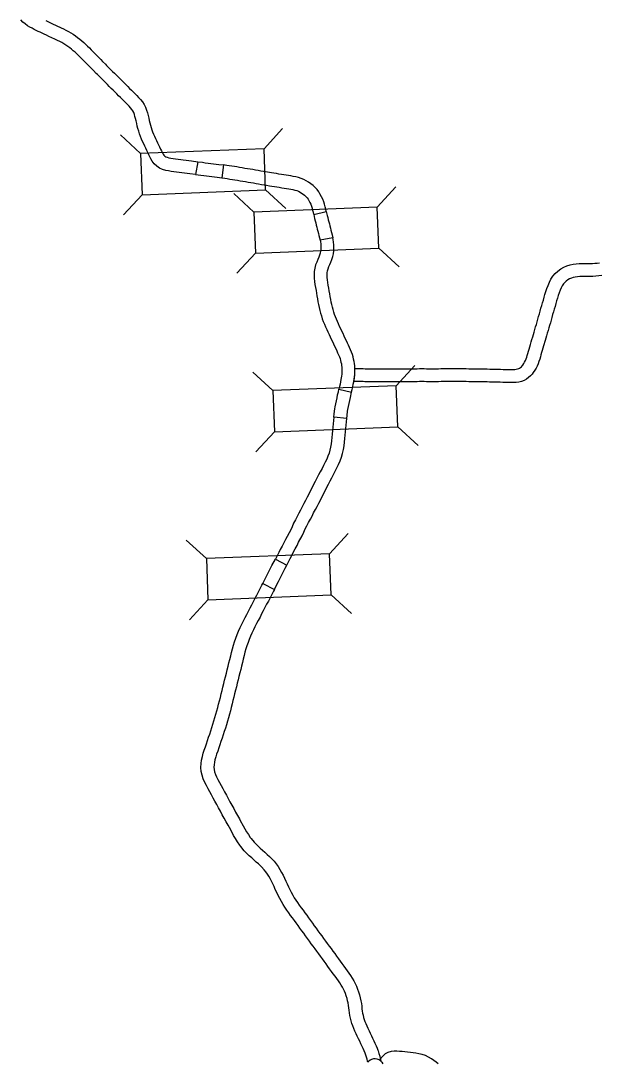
# Model space of a CAD drawing. Extents: x 77230 to 630905, y 790554 to 1662844.
# Drawn here: x 377141 to 388274, y 1457281 to 1477330 of the extents above; entities that cross this region are included whole.
import ezdxf

# ---------------------------------------------------------------- set-up
doc = ezdxf.new("R2010")
doc.units = 0
doc.layers.add('Level 10', color=7, linetype='Continuous')
doc.layers.add('Level 19', color=7, linetype='Continuous')

msp = doc.modelspace()

# ---------------------------------------------------------------- linework, layer by layer
at = {"layer": 'Level 10'}
for points in [[(378151, 1476756), (378118, 1476784), (378083, 1476810), (378047, 1476837), (378009, 1476862), (377970, 1476887), (377930, 1476911), (377890, 1476934), (377849, 1476955), (377797, 1476979), (377683, 1477032), (377633, 1477056), (377593, 1477074), (377554, 1477092), (377515, 1477110), (377477, 1477128), (377438, 1477147), (377399, 1477166), (377356, 1477187), (377315, 1477211), (377270, 1477237), (377225, 1477270), (377182, 1477307), (377141, 1477350)], [(377621, 1477337), (377660, 1477319), (377699, 1477301), (377739, 1477282), (377920, 1477198), (377959, 1477179), (378008, 1477154), (378056, 1477128), (378102, 1477100), (378147, 1477071), (378190, 1477042), (378232, 1477011), (378274, 1476979), (378314, 1476946)], [(378314, 1476946), (378352, 1476912), (378389, 1476878), (378425, 1476843), (378461, 1476808), (378496, 1476773), (378532, 1476737), (378568, 1476700), (378604, 1476664), (378641, 1476627), (378678, 1476589), (378716, 1476551), (378771, 1476496), (378793, 1476474), (378831, 1476436), (378869, 1476397), (378908, 1476359), (378946, 1476321), (378983, 1476283), (379020, 1476246), (379058, 1476209), (379095, 1476172), (379131, 1476136), (379166, 1476101), (379201, 1476066), (379235, 1476032), (379269, 1475998), (379304, 1475964), (379338, 1475930), (379372, 1475896), (379409, 1475859), (379447, 1475817), (379483, 1475771), (379514, 1475721), (379541, 1475669), (379562, 1475615), (379579, 1475562), (379592, 1475510), (379603, 1475461), (379614, 1475414), (379625, 1475368), (379637, 1475323), (379650, 1475279), (379663, 1475236), (379678, 1475194), (379695, 1475153), (379713, 1475112), (379732, 1475070), (379752, 1475028), (379772, 1474986), (379791, 1474944), (379810, 1474904), (379829, 1474865), (379847, 1474828), (379865, 1474794), (379881, 1474765), (379896, 1474745), (379912, 1474729), (379932, 1474716), (379957, 1474705), (379989, 1474696), (380027, 1474689), (380072, 1474683), (380120, 1474675), (380167, 1474670), (380218, 1474664), (380269, 1474657), (380321, 1474651), (380374, 1474644), (380426, 1474637), (380545, 1474621), (380503, 1474374)], [(380503, 1474374), (380393, 1474389), (380340, 1474396), (380289, 1474403), (380238, 1474409), (380188, 1474415), (380138, 1474421), (380087, 1474427), (380036, 1474435), (379986, 1474442), (379930, 1474453), (379871, 1474470), (379811, 1474496), (379756, 1474533), (379708, 1474579), (379672, 1474628), (379645, 1474674), (379624, 1474716), (379604, 1474756), (379585, 1474797), (379565, 1474838), (379546, 1474879), (379526, 1474921), (379506, 1474965), (379485, 1475009), (379464, 1475056), (379444, 1475106), (379427, 1475156), (379410, 1475206), (379396, 1475257), (379383, 1475307), (379371, 1475357), (379360, 1475406), (379349, 1475452), (379338, 1475493), (379327, 1475531), (379313, 1475565), (379296, 1475597), (379277, 1475627), (379255, 1475657), (379227, 1475687), (379195, 1475719), (379162, 1475753), (379128, 1475787), (379093, 1475821), (379059, 1475855), (379024, 1475889), (378989, 1475924), (378954, 1475959), (378918, 1475995), (378882, 1476031), (378844, 1476068), (378806, 1476106), (378768, 1476144), (378730, 1476183), (378693, 1476221), (378654, 1476259), (378616, 1476297), (378594, 1476319), (378539, 1476375), (378501, 1476413), (378464, 1476450), (378426, 1476488), (378390, 1476525), (378354, 1476561), (378319, 1476596), (378284, 1476630), (378250, 1476664), (378217, 1476696), (378184, 1476727), (378151, 1476756)], [(380545, 1474621), (380638, 1474609), (380692, 1474602), (380745, 1474595), (380798, 1474589), (380851, 1474582), (380903, 1474576), (380954, 1474569), (381044, 1474558)], [(381044, 1474558), (381011, 1474310), (381021, 1474308), (381068, 1474302), (381116, 1474295), (381164, 1474287), (381213, 1474280), (381262, 1474272), (381311, 1474264), (381360, 1474255), (381412, 1474246), (381464, 1474238), (381516, 1474229), (381567, 1474221), (381617, 1474213), (381668, 1474204), (381719, 1474194), (381771, 1474185), (381822, 1474177), (381872, 1474168), (381929, 1474159)], [(381969, 1474405), (381813, 1474432), (381763, 1474441), (381712, 1474450), (381660, 1474459), (381608, 1474468), (381556, 1474476), (381505, 1474484), (381454, 1474493), (381403, 1474502), (381352, 1474510), (381302, 1474519), (381252, 1474527), (381202, 1474534), (381153, 1474542), (381104, 1474549), (381044, 1474558)], [(380503, 1474374), (380553, 1474368), (380607, 1474361), (380661, 1474354), (380714, 1474347), (380767, 1474341), (380820, 1474334), (380872, 1474327), (380923, 1474321), (381011, 1474310)], [(382780, 1473603), (383021, 1473666), (383011, 1473709), (382999, 1473755), (382986, 1473802), (382971, 1473849), (382953, 1473898), (382931, 1473948), (382899, 1474005), (382876, 1474041), (382844, 1474084), (382808, 1474125), (382768, 1474163), (382725, 1474198), (382681, 1474229), (382634, 1474256), (382586, 1474280), (382536, 1474300), (382485, 1474316), (382435, 1474329), (382386, 1474338), (382340, 1474346), (382293, 1474354), (382247, 1474361), (382201, 1474368), (382156, 1474375), (382109, 1474383), (382061, 1474391), (382012, 1474398), (381969, 1474405)], [(381929, 1474159), (381972, 1474152), (382021, 1474144), (382069, 1474136), (382116, 1474128), (382163, 1474121), (382210, 1474114), (382254, 1474107), (382298, 1474100), (382340, 1474093), (382380, 1474085), (382417, 1474076), (382451, 1474065), (382483, 1474052), (382516, 1474036), (382547, 1474017), (382576, 1473997), (382602, 1473976), (382627, 1473952), (382650, 1473926), (382671, 1473898), (382685, 1473877), (382707, 1473837), (382721, 1473805), (382734, 1473768), (382747, 1473730), (382758, 1473690), (382780, 1473603)], [(383021, 1473666), (383040, 1473585), (383050, 1473545), (383060, 1473504), (383070, 1473464), (383080, 1473425), (383090, 1473385), (383101, 1473343), (383111, 1473302), (383122, 1473260), (383132, 1473216), (383145, 1473159)], [(382780, 1473603), (382797, 1473526), (382807, 1473484), (382818, 1473443), (382828, 1473403), (382838, 1473363), (382848, 1473323), (382858, 1473282), (382869, 1473241), (382879, 1473200), (382900, 1473109)], [(382900, 1473109), (382907, 1473077), (382913, 1473038), (382917, 1473001), (382919, 1472967), (382916, 1472932), (382911, 1472897), (382903, 1472861), (382891, 1472825), (382876, 1472786), (382857, 1472742), (382836, 1472691), (382816, 1472634), (382800, 1472572), (382790, 1472508), (382786, 1472443), (382787, 1472378), (382794, 1472316), (382803, 1472256), (382813, 1472200), (382823, 1472145), (382832, 1472092), (382842, 1472038), (382851, 1471983), (382861, 1471928), (382871, 1471873), (382883, 1471817), (382896, 1471761), (382911, 1471706), (382927, 1471653), (382944, 1471599), (382964, 1471546), (382985, 1471493), (383007, 1471442), (383030, 1471394), (383052, 1471346), (383074, 1471299), (383097, 1471252), (383118, 1471206), (383140, 1471160), (383161, 1471115), (383182, 1471071), (383202, 1471028), (383221, 1470985), (383240, 1470943), (383258, 1470904), (383274, 1470867), (383286, 1470833), (383296, 1470799), (383304, 1470766), (383311, 1470732), (383316, 1470701), (383320, 1470670), (383322, 1470642), (383323, 1470617), (383323, 1470593), (383322, 1470568), (383321, 1470549), (383320, 1470537)], [(383569, 1470518), (383571, 1470534), (383572, 1470558), (383573, 1470587), (383573, 1470620), (383572, 1470656), (383569, 1470695), (383564, 1470736), (383557, 1470777), (383548, 1470820), (383537, 1470865), (383523, 1470911), (383506, 1470958), (383488, 1471003), (383468, 1471046), (383449, 1471089), (383429, 1471132), (383408, 1471177), (383387, 1471222), (383366, 1471267), (383344, 1471313), (383323, 1471359), (383300, 1471406), (383278, 1471453), (383256, 1471500), (383235, 1471546), (383215, 1471590), (383197, 1471635), (383181, 1471680), (383166, 1471727), (383152, 1471775), (383139, 1471823), (383127, 1471872), (383116, 1471922), (383107, 1471973), (383097, 1472027), (383088, 1472080), (383079, 1472135), (383069, 1472190), (383059, 1472244), (383049, 1472297), (383042, 1472347), (383037, 1472394), (383036, 1472438), (383039, 1472480), (383045, 1472522), (383055, 1472562), (383069, 1472602), (383087, 1472644), (383107, 1472690), (383127, 1472741), (383144, 1472795), (383157, 1472850), (383165, 1472906), (383169, 1472963), (383167, 1473019), (383161, 1473073), (383153, 1473123), (383145, 1473159), (382900, 1473109)], [(386994, 1471250), (387007, 1471295), (387021, 1471343), (387036, 1471393), (387050, 1471442), (387065, 1471492), (387080, 1471543), (387095, 1471592), (387109, 1471643), (387124, 1471696), (387139, 1471748), (387154, 1471801), (387169, 1471854), (387184, 1471907), (387200, 1471960), (387215, 1472014), (387231, 1472069), (387248, 1472125), (387268, 1472183), (387290, 1472242), (387315, 1472301), (387346, 1472361), (387384, 1472418), (387428, 1472470), (387478, 1472518), (387534, 1472559), (387592, 1472592), (387653, 1472618), (387715, 1472637), (387776, 1472648), (387833, 1472656), (387890, 1472660), (387943, 1472661), (387993, 1472662), (388044, 1472663), (388094, 1472664), (388143, 1472665), (388190, 1472667), (388234, 1472671), (388279, 1472678)], [(388326, 1472433), (388266, 1472423), (388207, 1472418), (388151, 1472415), (388099, 1472414), (388048, 1472413), (387998, 1472412), (387949, 1472411), (387902, 1472410), (387858, 1472407), (387815, 1472401), (387775, 1472394), (387739, 1472383), (387703, 1472367), (387669, 1472348), (387639, 1472326), (387611, 1472300), (387585, 1472269), (387562, 1472233), (387541, 1472193), (387522, 1472148), (387503, 1472100), (387487, 1472050), (387471, 1471998), (387456, 1471944), (387440, 1471891), (387425, 1471838), (387410, 1471785), (387394, 1471732), (387379, 1471680), (387364, 1471627), (387350, 1471575), (387335, 1471523), (387320, 1471472), (387305, 1471422), (387290, 1471371), (387275, 1471322), (387261, 1471273), (387247, 1471224), (387235, 1471183)], [(383550, 1470393), (383571, 1470525), (383572, 1470643), (383612, 1470641), (383639, 1470641), (383667, 1470641), (383699, 1470641), (383733, 1470640), (383767, 1470639), (383800, 1470639), (383835, 1470639), (383872, 1470638), (383910, 1470638), (383948, 1470638), (383986, 1470638), (384024, 1470638), (384065, 1470638), (384107, 1470638), (384149, 1470638), (384192, 1470638), (384235, 1470638), (384278, 1470638), (384321, 1470638), (384364, 1470638), (384408, 1470638), (384450, 1470638), (384493, 1470638), (384538, 1470638), (384583, 1470638), (384629, 1470638), (384675, 1470639), (384723, 1470639), (384769, 1470639), (384815, 1470640), (384860, 1470640), (384907, 1470640), (384952, 1470639), (384998, 1470638), (385042, 1470638), (385086, 1470638), (385133, 1470638), (385180, 1470639), (385227, 1470640), (385275, 1470640), (385323, 1470641), (385372, 1470641), (385421, 1470641), (385470, 1470641), (385519, 1470640), (385568, 1470640), (385616, 1470640), (385653, 1470640), (385717, 1470640), (385768, 1470639), (385818, 1470638), (385868, 1470638), (385919, 1470637), (385970, 1470637), (386020, 1470636), (386070, 1470635), (386121, 1470634), (386172, 1470633), (386223, 1470632), (386273, 1470630), (386324, 1470629), (386375, 1470628), (386426, 1470626), (386476, 1470625), (386526, 1470623), (386572, 1470622), (386613, 1470622), (386650, 1470624), (386679, 1470629), (386704, 1470635), (386725, 1470643), (386743, 1470652), (386760, 1470664), (386776, 1470678), (386792, 1470696), (386803, 1470710), (386824, 1470741), (386839, 1470767), (386853, 1470795), (386866, 1470827), (386879, 1470860), (386890, 1470895), (386901, 1470933), (386913, 1470975), (386925, 1471018), (386938, 1471062), (386951, 1471107), (386965, 1471153), (386979, 1471200), (386994, 1471250)], [(387235, 1471183), (387205, 1471082), (387191, 1471036), (387178, 1470992), (387165, 1470949), (387153, 1470907), (387142, 1470865), (387129, 1470821), (387114, 1470776), (387098, 1470733), (387080, 1470691), (387060, 1470650), (387036, 1470609), (387006, 1470564), (386983, 1470535), (386952, 1470500), (386915, 1470467), (386873, 1470438), (386828, 1470414), (386779, 1470396), (386727, 1470383), (386674, 1470375), (386622, 1470372), (386570, 1470372), (386518, 1470373), (386469, 1470375), (386419, 1470376), (386368, 1470378), (386317, 1470379), (386267, 1470380), (386216, 1470382), (386166, 1470383), (386116, 1470384), (386066, 1470385), (386016, 1470386), (385965, 1470387), (385916, 1470387), (385866, 1470388), (385815, 1470388), (385764, 1470389), (385714, 1470390), (385653, 1470390), (385617, 1470390), (385567, 1470390), (385517, 1470390), (385468, 1470391), (385420, 1470391), (385373, 1470391), (385325, 1470391), (385278, 1470390), (385231, 1470390), (385183, 1470389), (385136, 1470388), (385088, 1470388), (385040, 1470388), (384993, 1470389), (384949, 1470389), (384905, 1470390), (384861, 1470390), (384817, 1470390), (384770, 1470389), (384724, 1470389), (384677, 1470389), (384630, 1470388), (384583, 1470388), (384538, 1470388), (384493, 1470388), (384450, 1470388), (384407, 1470388), (384364, 1470388), (384321, 1470388), (384278, 1470388), (384235, 1470388), (384192, 1470388), (384150, 1470388), (384107, 1470388), (384066, 1470388), (384026, 1470388), (383986, 1470388), (383946, 1470388), (383908, 1470388), (383871, 1470388), (383834, 1470389), (383798, 1470389), (383761, 1470389), (383728, 1470390), (383698, 1470391), (383667, 1470391), (383635, 1470391), (383605, 1470392), (383578, 1470392), (383550, 1470393)], [(383320, 1470537), (383314, 1470493), (383309, 1470466), (383303, 1470430), (383295, 1470387), (383287, 1470343), (383276, 1470297), (383264, 1470243), (383508, 1470189)], [(383508, 1470189), (383508, 1470191), (383519, 1470241), (383531, 1470290), (383541, 1470341), (383549, 1470385), (383556, 1470424), (383561, 1470457), (383569, 1470518)], [(383165, 1469708), (383172, 1469773), (383185, 1469865), (383192, 1469903), (383204, 1469963), (383216, 1470022), (383228, 1470080), (383239, 1470138), (383253, 1470191), (383264, 1470243)], [(383414, 1469684), (383420, 1469742), (383432, 1469824), (383438, 1469856), (383449, 1469914), (383461, 1469970), (383473, 1470027), (383485, 1470083), (383508, 1470189)], [(383165, 1469708), (383158, 1469644), (383152, 1469579), (383146, 1469514), (383141, 1469449), (383135, 1469383), (383129, 1469318), (383123, 1469253), (383115, 1469191), (383105, 1469132), (383091, 1469073), (383075, 1469015), (383054, 1468959), (383029, 1468901), (383000, 1468841), (382970, 1468780), (382939, 1468719), (382906, 1468657), (382874, 1468595), (382842, 1468533), (382810, 1468471), (382653, 1468166)], [(382875, 1468051), (383064, 1468418), (383096, 1468479), (383128, 1468542), (383161, 1468604), (383193, 1468668), (383225, 1468732), (383256, 1468797), (383286, 1468865), (383312, 1468937), (383333, 1469010), (383350, 1469082), (383363, 1469154), (383372, 1469226), (383378, 1469295), (383384, 1469361), (383390, 1469427), (383396, 1469492), (383401, 1469556), (383407, 1469619), (383414, 1469681), (383414, 1469684), (383165, 1469708)], [(382653, 1468166), (382621, 1468105), (382589, 1468043), (382557, 1467981), (382524, 1467919), (382492, 1467857), (382460, 1467795), (382427, 1467732), (382392, 1467667), (382361, 1467596), (382336, 1467538), (382234, 1467352), (382202, 1467292), (382169, 1467228), (382135, 1467161), (382105, 1467103), (382073, 1467040), (382041, 1466978)], [(382041, 1466978), (382263, 1466863), (382295, 1466925), (382327, 1466988), (382358, 1467047), (382392, 1467115), (382423, 1467177), (382458, 1467241), (382486, 1467303), (382558, 1467423), (382590, 1467496), (382617, 1467557), (382649, 1467616), (382681, 1467680), (382714, 1467742), (382746, 1467804), (382778, 1467866), (382811, 1467928), (382843, 1467989), (382875, 1468051)], [(381798, 1466508), (381845, 1466599), (381878, 1466663), (381910, 1466726), (381943, 1466789), (381975, 1466852), (382041, 1466978)], [(382021, 1466395), (382067, 1466485), (382100, 1466548), (382133, 1466611), (382165, 1466674), (382197, 1466737), (382230, 1466800), (382263, 1466863)], [(381155, 1461811), (381129, 1461858), (381092, 1461925), (381056, 1461992), (381019, 1462059), (380984, 1462125), (380948, 1462190), (380913, 1462254), (380878, 1462318), (380844, 1462380), (380811, 1462440), (380778, 1462500), (380746, 1462559), (380714, 1462619), (380683, 1462681), (380654, 1462747), (380630, 1462818), (380615, 1462893), (380608, 1462969), (380611, 1463042), (380620, 1463112), (380635, 1463179), (380653, 1463243), (380673, 1463304), (380693, 1463365), (380714, 1463426), (380735, 1463488), (380756, 1463550), (380777, 1463612), (380798, 1463675), (380819, 1463738), (380839, 1463801), (380859, 1463864), (380878, 1463929), (380897, 1463993), (380915, 1464057), (380932, 1464121), (380948, 1464186), (380965, 1464251), (380982, 1464317), (380998, 1464383), (381015, 1464449), (381031, 1464515), (381048, 1464581), (381064, 1464647), (381080, 1464714), (381097, 1464781), (381114, 1464848), (381130, 1464914), (381147, 1464981), (381164, 1465048), (381181, 1465114), (381197, 1465181), (381215, 1465249), (381234, 1465318), (381255, 1465387), (381278, 1465457), (381304, 1465526), (381332, 1465593), (381362, 1465660), (381394, 1465725), (381426, 1465789), (381458, 1465851), (381491, 1465914), (381523, 1465975), (381555, 1466037), (381587, 1466099), (381619, 1466161), (381652, 1466222), (381684, 1466284), (381716, 1466347), (381748, 1466410), (381780, 1466473), (381798, 1466508), (382021, 1466395)], [(382021, 1466395), (382003, 1466359), (381971, 1466296), (381938, 1466232), (381906, 1466170), (381873, 1466107), (381841, 1466045), (381809, 1465983), (381777, 1465922), (381745, 1465860), (381712, 1465798), (381680, 1465736), (381648, 1465675), (381618, 1465614), (381589, 1465554), (381561, 1465494), (381536, 1465433), (381514, 1465373), (381493, 1465311), (381474, 1465248), (381456, 1465185), (381440, 1465120), (381423, 1465053), (381406, 1464986), (381390, 1464920), (381373, 1464854), (381356, 1464787), (381340, 1464720), (381323, 1464654), (381307, 1464588), (381290, 1464521), (381274, 1464454), (381257, 1464388), (381241, 1464322), (381224, 1464256), (381207, 1464190), (381191, 1464124), (381174, 1464058), (381156, 1463991), (381138, 1463924), (381118, 1463857), (381098, 1463791), (381078, 1463725), (381057, 1463660), (381035, 1463596), (381014, 1463532), (380993, 1463469), (380971, 1463407), (380950, 1463346), (380930, 1463285), (380910, 1463227), (380892, 1463171), (380877, 1463118), (380867, 1463069), (380861, 1463021), (380859, 1462974), (380863, 1462929), (380872, 1462884), (380888, 1462836), (380909, 1462787), (380936, 1462734), (380966, 1462678), (380997, 1462620), (381030, 1462561), (381063, 1462500), (381097, 1462438), (381132, 1462374), (381167, 1462310), (381203, 1462244), (381239, 1462178), (381275, 1462111), (381312, 1462044), (381348, 1461978), (381365, 1461948)], [(383818, 1457298), (383814, 1457321), (383806, 1457357), (383796, 1457395), (383783, 1457434), (383768, 1457474), (383750, 1457517), (383731, 1457560), (383709, 1457604), (383686, 1457653), (383664, 1457701), (383640, 1457749), (383617, 1457798), (383595, 1457846), (383572, 1457895), (383550, 1457945), (383530, 1457996), (383513, 1458046), (383498, 1458096), (383486, 1458146), (383475, 1458195), (383467, 1458246), (383460, 1458297), (383455, 1458345), (383448, 1458391), (383442, 1458438), (383432, 1458482), (383421, 1458527), (383406, 1458573), (383390, 1458620), (383374, 1458663), (383354, 1458703), (383333, 1458745), (383310, 1458783), (383284, 1458823), (383254, 1458864), (383222, 1458908), (383189, 1458954), (383155, 1459001), (383121, 1459047), (383086, 1459095), (383051, 1459142), (383016, 1459191), (382980, 1459240), (382945, 1459289), (382910, 1459337), (382875, 1459385), (382839, 1459434), (382804, 1459482), (382768, 1459530), (382732, 1459579), (382696, 1459629), (382659, 1459678), (382623, 1459728), (382586, 1459778), (382550, 1459829), (382514, 1459879), (382478, 1459929), (382442, 1459978), (382407, 1460026), (382371, 1460075), (382335, 1460124), (382299, 1460174), (382263, 1460225), (382226, 1460279), (382191, 1460334), (382158, 1460391), (382127, 1460448), (382096, 1460505), (382067, 1460564), (382040, 1460623), (382015, 1460679), (381990, 1460732), (381966, 1460783), (381941, 1460832), (381915, 1460877), (381888, 1460919), (381857, 1460960), (381825, 1460999), (381772, 1461058), (381754, 1461077), (381716, 1461113), (381674, 1461150), (381629, 1461189), (381585, 1461228), (381538, 1461270), (381490, 1461316), (381443, 1461367), (381377, 1461449), (381355, 1461477), (381314, 1461537), (381274, 1461599), (381236, 1461663), (381200, 1461728), (381155, 1461811)], [(381365, 1461948), (381419, 1461849), (381453, 1461788), (381487, 1461730), (381522, 1461676), (381557, 1461624), (381573, 1461604), (381632, 1461532), (381669, 1461491), (381709, 1461453), (381751, 1461415), (381794, 1461377), (381838, 1461338), (381885, 1461297), (381930, 1461254), (381954, 1461229), (382015, 1461163), (382055, 1461113), (382093, 1461062), (382128, 1461007), (382161, 1460951), (382189, 1460895), (382217, 1460839), (382242, 1460782), (382267, 1460727), (382292, 1460672), (382319, 1460619), (382347, 1460567), (382375, 1460514), (382405, 1460464), (382436, 1460416), (382468, 1460368), (382502, 1460320), (382537, 1460271), (382573, 1460223), (382608, 1460174), (382644, 1460125), (382680, 1460075), (382716, 1460025), (382753, 1459975), (382789, 1459925), (382825, 1459875), (382861, 1459826), (382898, 1459776), (382933, 1459727), (382969, 1459679), (383005, 1459630), (383041, 1459582), (383076, 1459533), (383112, 1459484), (383148, 1459435), (383183, 1459387), (383218, 1459338), (383253, 1459290), (383288, 1459242), (383323, 1459195), (383358, 1459147), (383391, 1459100), (383424, 1459056), (383457, 1459010), (383490, 1458964), (383521, 1458917), (383552, 1458866), (383578, 1458814), (383603, 1458762), (383625, 1458705), (383643, 1458651), (383661, 1458596), (383676, 1458539), (383688, 1458481), (383696, 1458426), (383703, 1458375), (383708, 1458327), (383714, 1458284), (383721, 1458242), (383730, 1458202), (383739, 1458162), (383751, 1458122), (383765, 1458082), (383781, 1458041), (383800, 1457998), (383821, 1457953), (383844, 1457905), (383866, 1457857), (383890, 1457808), (383912, 1457759), (383934, 1457713), (383958, 1457665), (383980, 1457615), (384000, 1457567), (384013, 1457533)], [(384013, 1457533), (384019, 1457517), (384035, 1457467), (384049, 1457418), (384060, 1457369), (384068, 1457322), (384038, 1457343), (384003, 1457357), (383961, 1457363), (383929, 1457362), (383893, 1457353), (383865, 1457338), (383838, 1457319), (383818, 1457298)], [(385178, 1457269), (385138, 1457300), (385093, 1457333), (385044, 1457366), (384989, 1457398), (384929, 1457426), (384867, 1457447), (384805, 1457461), (384746, 1457470), (384692, 1457477), (384639, 1457483), (384587, 1457489), (384535, 1457496), (384483, 1457502), (384432, 1457508), (384382, 1457513), (384327, 1457514), (384268, 1457507), (384208, 1457488), (384154, 1457457), (384107, 1457417), (384074, 1457375), (384062, 1457358), (384068, 1457322), (384088, 1457302), (384111, 1457269)]]:
    msp.add_lwpolyline(points, dxfattribs=at)
at = {"layer": 'Level 19'}
for p, q in [((381822, 1474871), (382180, 1475259)), ((379447, 1474777), (379060, 1475136)), ((381853, 1474080), (382241, 1473722)), ((384003, 1473747), (384361, 1474135)), ((379479, 1473986), (379120, 1473598)), ((381629, 1473653), (381241, 1474012)), ((381660, 1472862), (381302, 1472474)), ((384034, 1472956), (384422, 1472597)), ((384368, 1470311), (384726, 1470699)), ((381993, 1470217), (381606, 1470575)), ((384399, 1469520), (384787, 1469161)), ((382025, 1469426), (381666, 1469038)), ((383086, 1467079), (383445, 1467467)), ((380712, 1466986), (380324, 1467344)), ((383118, 1466288), (383505, 1465930)), ((380743, 1466194), (380385, 1465806))]:
    msp.add_line(p, q, dxfattribs=at)
for points in [[(379479, 1473986), (381853, 1474080), (381822, 1474871), (379447, 1474777)], [(381660, 1472862), (384034, 1472956), (384003, 1473747), (381629, 1473653)], [(382025, 1469426), (384399, 1469520), (384368, 1470311), (381993, 1470217)], [(380743, 1466194), (383118, 1466288), (383086, 1467079), (380712, 1466986)]]:
    msp.add_lwpolyline(points, close=True, dxfattribs=at)

doc.saveas('drawing.dxf')
